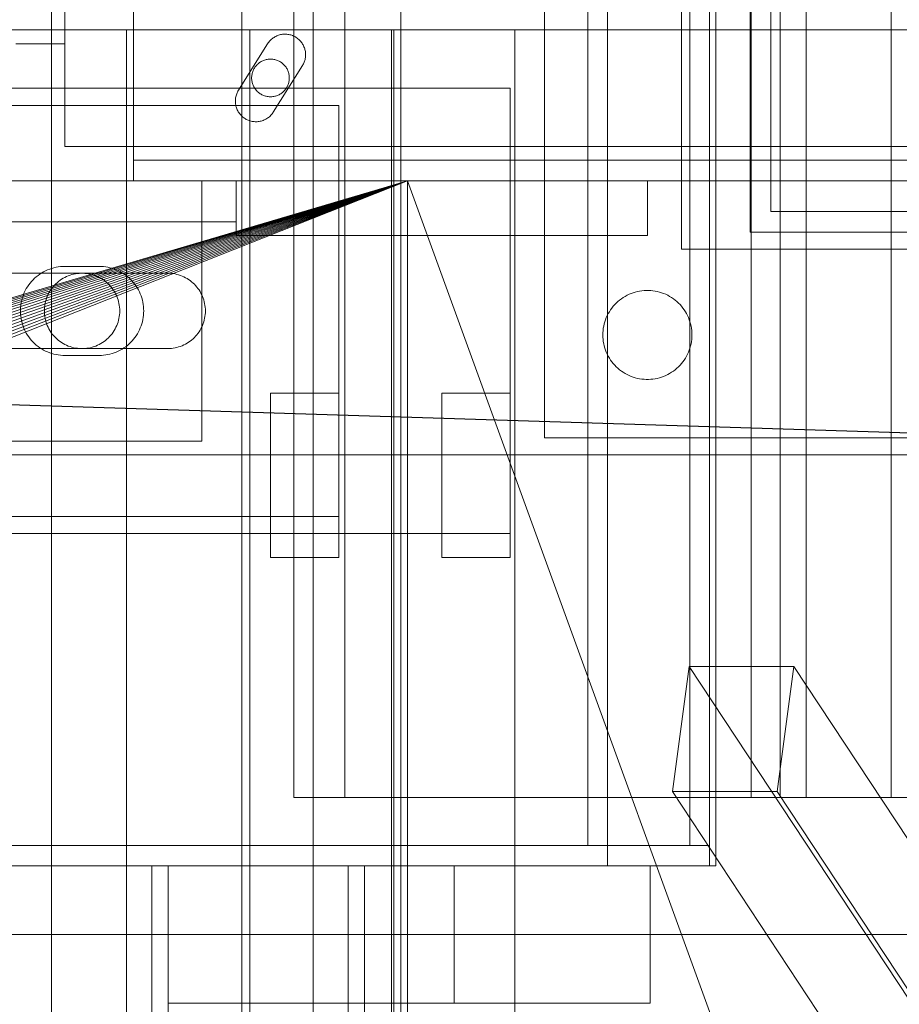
# Model space of a CAD drawing. Header units: millimetres. Extents: x -2233 to 61924, y -68080 to 6847.
# Tile 577 of 656: x 24293 to 24422, y -18330 to -18186. Entities that reach past the tile are written whole.
import ezdxf

# ---------------------------------------------------------------- set-up
doc = ezdxf.new("R2010")
doc.units = ezdxf.units.MM
for name, color, linetype, lineweight in [('superior_briquetadora', 7, 'Continuous', 0), ('superior_C02', 7, 'Continuous', 0), ('superior_C05', 7, 'Continuous', 0)]:
    doc.layers.add(name, color=color, linetype=linetype, lineweight=lineweight)

msp = doc.modelspace()

# ---------------------------------------------------------------- linework, layer by layer
at = {"layer": 'superior_briquetadora'}
for p, q in [((24349.067, -18160), (24349.067, -18396)), ((24291.234, -18188), (24294.717, -18188)), ((24294.717, -18188), (24300.465, -18188)), ((24300.465, -18188), (24308.395, -18188)), ((24308.395, -18188), (24318.39, -18188)), ((24309.067, -18430), (24309.067, -18188)), ((24309.959, -18188), (24309.067, -18188)), ((24312.456, -18188), (24309.959, -18188)), ((24316.065, -18188), (24312.456, -18188)), ((24320.07, -18188), (24316.065, -18188)), ((24318.39, -18188), (24330.306, -18188)), ((24323.679, -18188), (24320.07, -18188)), ((24326.176, -18188), (24323.679, -18188)), ((24327.067, -18188), (24326.176, -18188)), ((24327.067, -18430), (24327.067, -18188)), ((24330.306, -18188), (24343.968, -18188)), ((24343.968, -18188), (24359.177, -18188)), ((24347.729, -18430), (24347.729, -18188)), ((24348.621, -18188), (24347.729, -18188)), ((24348.067, -18188), (24348.067, -18430)), ((24349.804, -18188), (24348.067, -18188)), ((24351.118, -18188), (24348.621, -18188)), ((24354.955, -18188), (24349.804, -18188)), ((24354.727, -18188), (24351.118, -18188)), ((24358.732, -18188), (24354.727, -18188)), ((24363.345, -18188), (24354.955, -18188)), ((24362.341, -18188), (24358.732, -18188)), ((24359.177, -18188), (24375.712, -18188)), ((24364.838, -18188), (24362.341, -18188)), ((24374.689, -18188), (24363.345, -18188)), ((24365.729, -18188), (24364.838, -18188)), ((24365.729, -18430), (24365.729, -18188)), ((24388.599, -18188), (24374.689, -18188)), ((24375.712, -18188), (24393.331, -18188)), ((24404.602, -18188), (24388.599, -18188)), ((24393.331, -18188), (24411.777, -18188)), ((24422.154, -18188), (24404.602, -18188)), ((24411.777, -18188), (24430.782, -18188)), ((23870.067, -18210), (24350.067, -18210)), ((23870.067, -18210), (25830.067, -18210)), ((24052.224, -18298.106), (24350.067, -18210)), ((24054.359, -18298.423), (24350.067, -18210)), ((24350.067, -18210), (24056.454, -18298.947)), ((24350.067, -18210), (24058.487, -18299.675)), ((24350.067, -18210), (24060.438, -18300.598)), ((24350.067, -18210), (24062.29, -18301.708)), ((24350.067, -18210), (24064.024, -18302.994)), ((24350.067, -18210), (24065.624, -18304.444)), ((24350.067, -18210), (24067.074, -18306.043)), ((24350.067, -18210), (24068.36, -18307.777)), ((24350.067, -18210), (24069.47, -18309.629)), ((24350.067, -18210), (24070.393, -18311.581)), ((24350.067, -18210), (24071.12, -18313.614)), ((24350.067, -18210), (24071.645, -18315.708)), ((24350.067, -18210), (24071.962, -18317.844)), ((24350.067, -18210), (24072.067, -18320)), ((24350.067, -18210), (24150.067, -18210)), ((24670.067, -18210), (24230.067, -18210)), ((25470.067, -18210), (24230.067, -18210)), ((24350.067, -18210), (24230.067, -18210)), ((25470.067, -18210), (24243.401, -18210)), ((25746.067, -18210), (24243.401, -18210)), ((24291.234, -18210), (24294.717, -18210)), ((24294.717, -18210), (24300.465, -18210)), ((24300.465, -18210), (24308.395, -18210)), ((24308.395, -18210), (24318.39, -18210)), ((24318.39, -18210), (24330.306, -18210)), ((24330.306, -18210), (24343.968, -18210)), ((24343.968, -18210), (24359.177, -18210)), ((24350.067, -18210), (24670.067, -18210)), ((24350.067, -18210), (24634.558, -18210)), ((24350.067, -18210), (24632.629, -18210)), ((24350.067, -18210), (24630.964, -18210)), ((24350.067, -18210), (24629.579, -18210)), ((24628.488, -18210), (24350.067, -18210)), ((24350.067, -18210), (24430.067, -18210)), ((24350.067, -18430), (24350.067, -18210)), ((24350.067, -18210), (24430.067, -18430)), ((24359.177, -18210), (24375.712, -18210)), ((24375.712, -18210), (24393.331, -18210)), ((24393.331, -18210), (24411.777, -18210)), ((24411.777, -18210), (24430.782, -18210)), ((23750.067, -18320), (25950.067, -18320)), ((24150.067, -18320), (25800.067, -18320)), ((24150.067, -18320), (25950.067, -18320))]:
    msp.add_line(p, q, dxfattribs=at)
at = {"layer": 'superior_C02'}
for p, q in [((24298.114, -18450), (24298.114, -17550)), ((24325.865, -18450), (24325.865, -17550)), ((24336.296, -17550), (24336.296, -18450)), ((24394.146, -18310), (24394.146, -17690)), ((24395.04, -17690), (24395.04, -18310)), ((24376.38, -17693), (24376.38, -18307)), ((24379.243, -18307), (24379.243, -17693)), ((24391.282, -18307), (24391.282, -17693)), ((24394.146, -17693), (24394.146, -18307)), ((24333.453, -17700), (24333.453, -18300)), ((24340.905, -18300), (24340.905, -17700)), ((24400.218, -17700), (24400.218, -18300)), ((24404.443, -17700), (24404.443, -18300)), ((24408.249, -17700), (24408.249, -18300)), ((24420.637, -17700), (24420.637, -18300)), ((24524.933, -18250), (23830.921, -18228.298)), ((23832.7, -18228.298), (24526.711, -18250)), ((24634.01, -18250), (15575.415, -18250)), ((15576.913, -18250), (24635.508, -18250)), ((24391.172, -18280.886), (24388.718, -18299.114)), ((24406.445, -18280.886), (24391.172, -18280.886)), ((24483.568, -18420.886), (24391.172, -18280.886)), ((24403.991, -18299.114), (24406.445, -18280.886)), ((24406.445, -18280.886), (24498.841, -18420.886)), ((24388.718, -18299.114), (24403.991, -18299.114)), ((24481.114, -18439.114), (24388.718, -18299.114)), ((24496.387, -18439.114), (24403.991, -18299.114)), ((24333.453, -18300), (24868.001, -18300)), ((24333.453, -18300), (24340.905, -18300)), ((24875.452, -18300), (24340.905, -18300)), ((24404.443, -18300), (24400.218, -18300)), ((24400.218, -18300), (24408.249, -18300)), ((24420.637, -18300), (24404.443, -18300)), ((24408.249, -18300), (24427.989, -18300)), ((24447.696, -18300), (24420.637, -18300)), ((24379.243, -18307), (23959.241, -18307)), ((23974.144, -18307), (24394.146, -18307)), ((24376.38, -18307), (24379.243, -18307)), ((24376.38, -18307), (24391.282, -18307)), ((24379.243, -18310), (24379.243, -18307)), ((24394.146, -18307), (24379.243, -18307)), ((24394.146, -18307), (24391.282, -18307)), ((24394.146, -18307), (24394.146, -18310)), ((23959.241, -18310), (24379.243, -18310)), ((23974.144, -18310), (24394.146, -18310)), ((24395.04, -18310), (23975.038, -18310)), ((24341.383, -18310), (24312.746, -18310)), ((24312.746, -18310), (24312.746, -18450)), ((24315.131, -18310), (24312.746, -18310)), ((24343.767, -18310), (24315.131, -18310)), ((24315.131, -18310), (24315.131, -18330)), ((24356.858, -18310), (24315.131, -18310)), ((24315.131, -18450), (24315.131, -18310)), ((24341.383, -18450), (24341.383, -18310)), ((24343.767, -18310), (24341.383, -18310)), ((24343.767, -18330), (24343.767, -18310)), ((24385.495, -18310), (24343.767, -18310)), ((24343.767, -18310), (24343.767, -18450)), ((24356.858, -18330), (24356.858, -18310)), ((24356.858, -18310), (24385.495, -18310)), ((24394.146, -18310), (24379.243, -18310)), ((24385.495, -18310), (24385.495, -18330)), ((24395.04, -18310), (24394.146, -18310)), ((24315.131, -18330), (24343.767, -18330)), ((24315.131, -18330), (24356.858, -18330)), ((24385.495, -18330), (24343.767, -18330)), ((24385.495, -18330), (24356.858, -18330))]:
    msp.add_line(p, q, dxfattribs=at)
at = {"layer": 'superior_C05'}
for p, q in [((24300.067, -18205), (24300.067, -17755)), ((24370.067, -18247.5), (24370.067, -18147.5)), ((24390.067, -18220), (24390.067, -18175)), ((24400.067, -18217.5), (24400.067, -18177.5)), ((24403.067, -18214.5), (24403.067, -18180.5)), ((24310.067, -18210), (24310.067, -18185)), ((24310.067, -18188), (24310.067, -18185)), ((24310.067, -18188), (24310.067, -18207)), ((24310.067, -18188), (26690.067, -18188)), ((24310.067, -18188), (24310.067, -18205)), ((24330.589, -18189.076), (24330.465, -18189.158)), ((24330.717, -18188.999), (24330.589, -18189.076)), ((24330.848, -18188.929), (24330.717, -18188.999)), ((24330.983, -18188.866), (24330.848, -18188.929)), ((24331.121, -18188.809), (24330.983, -18188.866)), ((24331.261, -18188.759), (24331.121, -18188.809)), ((24331.404, -18188.717), (24331.261, -18188.759)), ((24331.548, -18188.681), (24331.404, -18188.717)), ((24331.694, -18188.653), (24331.548, -18188.681)), ((24331.842, -18188.632), (24331.694, -18188.653)), ((24331.99, -18188.618), (24331.842, -18188.632)), ((24332.139, -18188.612), (24331.99, -18188.618)), ((24332.288, -18188.613), (24332.139, -18188.612)), ((24332.437, -18188.621), (24332.288, -18188.613)), ((24332.585, -18188.637), (24332.437, -18188.621)), ((24332.732, -18188.66), (24332.585, -18188.637)), ((24332.878, -18188.69), (24332.732, -18188.66)), ((24333.022, -18188.728), (24332.878, -18188.69)), ((24333.164, -18188.773), (24333.022, -18188.728)), ((24333.303, -18188.824), (24333.164, -18188.773)), ((24333.44, -18188.883), (24333.303, -18188.824)), ((24333.574, -18188.948), (24333.44, -18188.883)), ((24333.705, -18189.02), (24333.574, -18188.948)), ((24333.831, -18189.098), (24333.705, -18189.02)), ((24333.954, -18189.183), (24333.831, -18189.098)), ((24293.71, -18190), (24292.925, -18190)), ((24293.369, -18190), (24294.561, -18190)), ((24294.387, -18190), (24293.71, -18190)), ((24294.953, -18190), (24294.387, -18190)), ((24294.561, -18190), (24295.643, -18190)), ((24295.408, -18190), (24294.953, -18190)), ((24295.75, -18190), (24295.408, -18190)), ((24295.643, -18190), (24296.611, -18190)), ((24295.979, -18190), (24295.75, -18190)), ((24296.093, -18190), (24295.979, -18190)), ((24296.611, -18190), (24297.464, -18190)), ((24297.464, -18190), (24298.199, -18190)), ((24298.199, -18190), (24298.814, -18190)), ((24298.814, -18190), (24299.308, -18190)), ((24299.308, -18190), (24299.679, -18190)), ((24299.679, -18190), (24299.928, -18190)), ((24299.928, -18190), (24300.052, -18190)), ((24325.401, -18196.795), (24329.651, -18190.017)), ((24329.651, -18190.017), (24329.733, -18189.893)), ((24329.821, -18189.773), (24329.733, -18189.893)), ((24329.915, -18189.658), (24329.821, -18189.773)), ((24330.015, -18189.547), (24329.915, -18189.658)), ((24330.12, -18189.442), (24330.015, -18189.547)), ((24330.23, -18189.342), (24330.12, -18189.442)), ((24330.345, -18189.247), (24330.23, -18189.342)), ((24330.465, -18189.158), (24330.345, -18189.247)), ((24334.072, -18189.273), (24333.954, -18189.183)), ((24334.186, -18189.369), (24334.072, -18189.273)), ((24334.295, -18189.471), (24334.186, -18189.369)), ((24334.398, -18189.578), (24334.295, -18189.471)), ((24334.497, -18189.69), (24334.398, -18189.578)), ((24334.589, -18189.807), (24334.497, -18189.69)), ((24334.676, -18189.928), (24334.589, -18189.807)), ((24334.756, -18190.053), (24334.676, -18189.928)), ((24334.83, -18190.182), (24334.756, -18190.053)), ((24334.898, -18190.315), (24334.83, -18190.182)), ((24334.959, -18190.451), (24334.898, -18190.315)), ((24335.013, -18190.589), (24334.959, -18190.451)), ((24335.06, -18190.731), (24335.013, -18190.589)), ((24335.1, -18190.874), (24335.06, -18190.731)), ((24335.133, -18191.019), (24335.1, -18190.874)), ((24335.159, -18191.166), (24335.133, -18191.019)), ((24335.178, -18191.314), (24335.159, -18191.166)), ((24335.163, -18192.03), (24335.179, -18191.891)), ((24335.189, -18191.462), (24335.178, -18191.314)), ((24335.179, -18191.891), (24335.189, -18191.751)), ((24335.192, -18191.611), (24335.189, -18191.462)), ((24335.192, -18191.611), (24335.189, -18191.751)), ((24327.875, -18193.34), (24327.795, -18193.451)), ((24327.961, -18193.232), (24327.875, -18193.34)), ((24328.052, -18193.13), (24327.961, -18193.232)), ((24328.147, -18193.031), (24328.052, -18193.13)), ((24328.248, -18192.938), (24328.147, -18193.031)), ((24328.353, -18192.85), (24328.248, -18192.938)), ((24328.462, -18192.767), (24328.353, -18192.85)), ((24328.575, -18192.69), (24328.462, -18192.767)), ((24328.692, -18192.618), (24328.575, -18192.69)), ((24328.813, -18192.553), (24328.692, -18192.618)), ((24328.936, -18192.493), (24328.813, -18192.553)), ((24329.063, -18192.44), (24328.936, -18192.493)), ((24329.192, -18192.393), (24329.063, -18192.44)), ((24329.323, -18192.353), (24329.192, -18192.393)), ((24329.456, -18192.319), (24329.323, -18192.353)), ((24329.59, -18192.292), (24329.456, -18192.319)), ((24329.726, -18192.271), (24329.59, -18192.292)), ((24329.862, -18192.258), (24329.726, -18192.271)), ((24329.999, -18192.251), (24329.862, -18192.258)), ((24330.136, -18192.251), (24329.999, -18192.251)), ((24330.273, -18192.258), (24330.136, -18192.251)), ((24330.409, -18192.271), (24330.273, -18192.258)), ((24330.545, -18192.292), (24330.409, -18192.271)), ((24330.484, -18199.983), (24334.734, -18193.205)), ((24330.679, -18192.319), (24330.545, -18192.292)), ((24330.812, -18192.353), (24330.679, -18192.319)), ((24330.943, -18192.393), (24330.812, -18192.353)), ((24331.072, -18192.44), (24330.943, -18192.393)), ((24331.199, -18192.493), (24331.072, -18192.44)), ((24331.322, -18192.553), (24331.199, -18192.493)), ((24331.442, -18192.618), (24331.322, -18192.553)), ((24331.559, -18192.69), (24331.442, -18192.618)), ((24331.673, -18192.767), (24331.559, -18192.69)), ((24331.782, -18192.85), (24331.673, -18192.767)), ((24331.887, -18192.938), (24331.782, -18192.85)), ((24331.988, -18193.031), (24331.887, -18192.938)), ((24332.083, -18193.13), (24331.988, -18193.031)), ((24332.174, -18193.232), (24332.083, -18193.13)), ((24332.26, -18193.34), (24332.174, -18193.232)), ((24332.34, -18193.451), (24332.26, -18193.34)), ((24334.734, -18193.205), (24334.806, -18193.085)), ((24334.806, -18193.085), (24334.872, -18192.961)), ((24334.872, -18192.961), (24334.932, -18192.835)), ((24334.932, -18192.835), (24334.986, -18192.705)), ((24334.986, -18192.705), (24335.034, -18192.574)), ((24335.034, -18192.574), (24335.076, -18192.44)), ((24335.076, -18192.44), (24335.111, -18192.305)), ((24335.111, -18192.305), (24335.14, -18192.168)), ((24335.14, -18192.168), (24335.163, -18192.03)), ((24327.321, -18194.863), (24327.317, -18195)), ((24327.331, -18194.726), (24327.321, -18194.863)), ((24327.348, -18194.59), (24327.331, -18194.726)), ((24327.372, -18194.455), (24327.348, -18194.59)), ((24327.403, -18194.321), (24327.372, -18194.455)), ((24327.44, -18194.189), (24327.403, -18194.321)), ((24327.483, -18194.059), (24327.44, -18194.189)), ((24327.533, -18193.932), (24327.483, -18194.059)), ((24327.59, -18193.807), (24327.533, -18193.932)), ((24327.652, -18193.685), (24327.59, -18193.807)), ((24327.721, -18193.566), (24327.652, -18193.685)), ((24327.795, -18193.451), (24327.721, -18193.566)), ((24332.414, -18193.566), (24332.34, -18193.451)), ((24332.483, -18193.685), (24332.414, -18193.566)), ((24332.545, -18193.807), (24332.483, -18193.685)), ((24332.602, -18193.932), (24332.545, -18193.807)), ((24332.652, -18194.059), (24332.602, -18193.932)), ((24332.695, -18194.189), (24332.652, -18194.059)), ((24332.732, -18194.321), (24332.695, -18194.189)), ((24332.763, -18194.455), (24332.732, -18194.321)), ((24332.787, -18194.59), (24332.763, -18194.455)), ((24332.804, -18194.726), (24332.787, -18194.59)), ((24332.814, -18194.863), (24332.804, -18194.726)), ((24332.817, -18195), (24332.814, -18194.863)), ((24327.317, -18195), (24327.321, -18195.137)), ((24327.321, -18195.137), (24327.331, -18195.274)), ((24327.331, -18195.274), (24327.348, -18195.41)), ((24327.348, -18195.41), (24327.372, -18195.545)), ((24327.372, -18195.545), (24327.403, -18195.679)), ((24327.403, -18195.679), (24327.44, -18195.811)), ((24327.44, -18195.811), (24327.483, -18195.941)), ((24327.483, -18195.941), (24327.533, -18196.068)), ((24327.533, -18196.068), (24327.59, -18196.193)), ((24327.59, -18196.193), (24327.652, -18196.315)), ((24332.483, -18196.315), (24332.545, -18196.193)), ((24332.545, -18196.193), (24332.602, -18196.068)), ((24332.602, -18196.068), (24332.652, -18195.941)), ((24332.652, -18195.941), (24332.695, -18195.811)), ((24332.695, -18195.811), (24332.732, -18195.679)), ((24332.732, -18195.679), (24332.763, -18195.545)), ((24332.763, -18195.545), (24332.787, -18195.41)), ((24332.787, -18195.41), (24332.804, -18195.274)), ((24332.804, -18195.274), (24332.814, -18195.137)), ((24332.817, -18195), (24332.814, -18195.137)), ((24135.067, -18196.5), (24365.067, -18196.5)), ((24325.044, -18197.615), (24325.009, -18197.761)), ((24325.086, -18197.472), (24325.044, -18197.615)), ((24325.135, -18197.33), (24325.086, -18197.472)), ((24325.192, -18197.192), (24325.135, -18197.33)), ((24325.255, -18197.056), (24325.192, -18197.192)), ((24325.325, -18196.924), (24325.255, -18197.056)), ((24325.401, -18196.795), (24325.325, -18196.924)), ((24327.652, -18196.315), (24327.721, -18196.434)), ((24327.721, -18196.434), (24327.795, -18196.549)), ((24327.795, -18196.549), (24327.875, -18196.66)), ((24327.875, -18196.66), (24327.961, -18196.768)), ((24327.961, -18196.768), (24328.052, -18196.87)), ((24328.052, -18196.87), (24328.147, -18196.969)), ((24328.147, -18196.969), (24328.248, -18197.062)), ((24328.248, -18197.062), (24328.353, -18197.15)), ((24328.353, -18197.15), (24328.462, -18197.233)), ((24328.462, -18197.233), (24328.575, -18197.31)), ((24328.575, -18197.31), (24328.692, -18197.382)), ((24328.692, -18197.382), (24328.813, -18197.447)), ((24328.813, -18197.447), (24328.936, -18197.507)), ((24328.936, -18197.507), (24329.063, -18197.56)), ((24329.063, -18197.56), (24329.192, -18197.607)), ((24329.192, -18197.607), (24329.323, -18197.647)), ((24329.323, -18197.647), (24329.456, -18197.681)), ((24329.456, -18197.681), (24329.59, -18197.708)), ((24329.59, -18197.708), (24329.726, -18197.729)), ((24329.726, -18197.729), (24329.862, -18197.742)), ((24329.862, -18197.742), (24329.999, -18197.749)), ((24329.999, -18197.749), (24330.136, -18197.749)), ((24330.136, -18197.749), (24330.273, -18197.742)), ((24330.273, -18197.742), (24330.409, -18197.729)), ((24330.409, -18197.729), (24330.545, -18197.708)), ((24330.545, -18197.708), (24330.679, -18197.681)), ((24330.679, -18197.681), (24330.812, -18197.647)), ((24330.812, -18197.647), (24330.943, -18197.607)), ((24330.943, -18197.607), (24331.072, -18197.56)), ((24331.072, -18197.56), (24331.199, -18197.507)), ((24331.199, -18197.507), (24331.322, -18197.447)), ((24331.322, -18197.447), (24331.442, -18197.382)), ((24331.442, -18197.382), (24331.559, -18197.31)), ((24331.559, -18197.31), (24331.673, -18197.233)), ((24331.673, -18197.233), (24331.782, -18197.15)), ((24331.782, -18197.15), (24331.887, -18197.062)), ((24331.887, -18197.062), (24331.988, -18196.969)), ((24331.988, -18196.969), (24332.083, -18196.87)), ((24332.083, -18196.87), (24332.174, -18196.768)), ((24332.174, -18196.768), (24332.26, -18196.66)), ((24332.26, -18196.66), (24332.34, -18196.549)), ((24332.34, -18196.549), (24332.414, -18196.434)), ((24332.414, -18196.434), (24332.483, -18196.315)), ((24365.067, -18196.5), (24365.067, -18261.5)), ((24160.067, -18199), (24340.067, -18199)), ((24324.948, -18198.205), (24324.943, -18198.354)), ((24324.943, -18198.354), (24324.945, -18198.504)), ((24324.945, -18198.504), (24324.954, -18198.653)), ((24324.961, -18198.056), (24324.948, -18198.205)), ((24324.954, -18198.653), (24324.971, -18198.802)), ((24324.981, -18197.908), (24324.961, -18198.056)), ((24324.971, -18198.802), (24324.995, -18198.949)), ((24325.009, -18197.761), (24324.981, -18197.908)), ((24324.995, -18198.949), (24325.027, -18199.096)), ((24325.027, -18199.096), (24325.066, -18199.24)), ((24340.067, -18199), (24340.067, -18259)), ((24325.066, -18199.24), (24325.112, -18199.382)), ((24325.112, -18199.382), (24325.165, -18199.522)), ((24325.165, -18199.522), (24325.225, -18199.659)), ((24325.225, -18199.659), (24325.292, -18199.793)), ((24325.292, -18199.793), (24325.365, -18199.924)), ((24325.365, -18199.924), (24325.445, -18200.05)), ((24325.445, -18200.05), (24325.53, -18200.173)), ((24325.53, -18200.173), (24325.622, -18200.291)), ((24325.622, -18200.291), (24325.72, -18200.404)), ((24325.72, -18200.404), (24325.823, -18200.512)), ((24325.823, -18200.512), (24325.932, -18200.615)), ((24325.932, -18200.615), (24326.045, -18200.713)), ((24329.902, -18200.661), (24330.012, -18200.56)), ((24330.012, -18200.56), (24330.118, -18200.455)), ((24330.118, -18200.455), (24330.218, -18200.344)), ((24330.218, -18200.344), (24330.313, -18200.228)), ((24330.313, -18200.228), (24330.402, -18200.107)), ((24330.402, -18200.107), (24330.484, -18199.983)), ((24326.045, -18200.713), (24326.163, -18200.804)), ((24326.163, -18200.804), (24326.286, -18200.89)), ((24326.286, -18200.89), (24326.413, -18200.969)), ((24326.413, -18200.969), (24326.543, -18201.043)), ((24326.543, -18201.043), (24326.677, -18201.109)), ((24326.677, -18201.109), (24326.814, -18201.169)), ((24326.814, -18201.169), (24326.954, -18201.221)), ((24326.954, -18201.221), (24327.097, -18201.267)), ((24327.097, -18201.267), (24327.241, -18201.306)), ((24327.241, -18201.306), (24327.388, -18201.337)), ((24327.388, -18201.337), (24327.535, -18201.361)), ((24327.535, -18201.361), (24327.684, -18201.378)), ((24327.684, -18201.378), (24327.833, -18201.387)), ((24327.833, -18201.387), (24327.983, -18201.389)), ((24327.983, -18201.389), (24328.132, -18201.383)), ((24328.132, -18201.383), (24328.281, -18201.37)), ((24328.281, -18201.37), (24328.429, -18201.349)), ((24328.429, -18201.349), (24328.576, -18201.321)), ((24328.576, -18201.321), (24328.722, -18201.286)), ((24328.722, -18201.286), (24328.865, -18201.243)), ((24328.865, -18201.243), (24329.006, -18201.194)), ((24329.006, -18201.194), (24329.145, -18201.137)), ((24329.145, -18201.137), (24329.28, -18201.074)), ((24329.28, -18201.074), (24329.412, -18201.004)), ((24329.412, -18201.004), (24329.541, -18200.928)), ((24329.541, -18200.928), (24329.666, -18200.845)), ((24329.666, -18200.845), (24329.786, -18200.756)), ((24329.786, -18200.756), (24329.902, -18200.661)), ((24300.067, -18205), (26700.067, -18205)), ((24300.067, -18205), (24899.317, -18205)), ((24310.067, -18205), (26690.067, -18205)), ((24310.067, -18207), (26690.067, -18207)), ((24180.067, -18210), (24320.067, -18210)), ((24250.067, -18210), (24325.067, -18210)), ((24310.067, -18210), (26690.067, -18210)), ((24320.067, -18248), (24320.067, -18210)), ((24325.067, -18218), (24325.067, -18210)), ((24325.067, -18210), (24385.067, -18210)), ((24325.067, -18210), (24325.067, -18216)), ((24365.067, -18218), (24365.067, -18210)), ((24365.067, -18210), (24385.067, -18210)), ((24385.067, -18218), (24385.067, -18210)), ((24437.067, -18214.5), (24403.067, -18214.5)), ((24250.067, -18216), (24325.067, -18216)), ((24400.067, -18217.5), (24440.067, -18217.5)), ((24325.067, -18218), (24385.067, -18218)), ((24365.067, -18218), (24385.067, -18218)), ((24390.067, -18220), (24450.067, -18220)), ((24290.067, -18223.5), (24315.067, -18223.5)), ((24296.678, -18223.454), (24296.406, -18223.629)), ((24296.959, -18223.292), (24296.678, -18223.454)), ((24297.247, -18223.144), (24296.959, -18223.292)), ((24297.543, -18223.01), (24297.247, -18223.144)), ((24297.844, -18222.892), (24297.543, -18223.01)), ((24298.152, -18222.789), (24297.844, -18222.892)), ((24298.464, -18222.701), (24298.152, -18222.789)), ((24298.78, -18222.629), (24298.464, -18222.701)), ((24299.099, -18222.573), (24298.78, -18222.629)), ((24299.42, -18222.532), (24299.099, -18222.573)), ((24299.743, -18222.508), (24299.42, -18222.532)), ((24300.067, -18222.5), (24299.743, -18222.508)), ((24300.067, -18222.5), (24305.067, -18222.5)), ((24301.344, -18223.638), (24301.612, -18223.584)), ((24301.612, -18223.584), (24301.884, -18223.543)), ((24301.884, -18223.543), (24302.156, -18223.515)), ((24302.156, -18223.515), (24302.43, -18223.502)), ((24302.43, -18223.502), (24302.705, -18223.502)), ((24302.705, -18223.502), (24302.979, -18223.515)), ((24302.979, -18223.515), (24303.251, -18223.543)), ((24303.251, -18223.543), (24303.523, -18223.584)), ((24303.523, -18223.584), (24303.791, -18223.638)), ((24305.067, -18222.5), (24305.386, -18222.508)), ((24305.705, -18222.531), (24305.386, -18222.508)), ((24306.021, -18222.57), (24305.705, -18222.531)), ((24306.336, -18222.625), (24306.021, -18222.57)), ((24306.647, -18222.695), (24306.336, -18222.625)), ((24306.954, -18222.78), (24306.647, -18222.695)), ((24307.257, -18222.88), (24306.954, -18222.78)), ((24307.555, -18222.995), (24307.257, -18222.88)), ((24307.847, -18223.124), (24307.555, -18222.995)), ((24308.132, -18223.268), (24307.847, -18223.124)), ((24308.409, -18223.425), (24308.132, -18223.268)), ((24308.679, -18223.595), (24308.409, -18223.425)), ((24308.94, -18223.779), (24308.679, -18223.595)), ((24315.067, -18223.5), (24315.337, -18223.507)), ((24315.337, -18223.507), (24315.607, -18223.526)), ((24315.607, -18223.526), (24315.875, -18223.56)), ((24315.875, -18223.56), (24316.14, -18223.606)), ((24316.14, -18223.606), (24316.404, -18223.665)), ((24294.986, -18224.947), (24294.79, -18225.206)), ((24295.194, -18224.699), (24294.986, -18224.947)), ((24295.414, -18224.461), (24295.194, -18224.699)), ((24295.646, -18224.235), (24295.414, -18224.461)), ((24295.889, -18224.021), (24295.646, -18224.235)), ((24296.143, -18223.819), (24295.889, -18224.021)), ((24296.406, -18223.629), (24296.143, -18223.819)), ((24298.727, -18225.063), (24298.928, -18224.876)), ((24298.928, -18224.876), (24299.138, -18224.7)), ((24299.138, -18224.7), (24299.357, -18224.534)), ((24299.357, -18224.534), (24299.583, -18224.38)), ((24299.583, -18224.38), (24299.817, -18224.237)), ((24299.817, -18224.237), (24300.058, -18224.106)), ((24300.058, -18224.106), (24300.305, -18223.987)), ((24300.305, -18223.987), (24300.558, -18223.88)), ((24300.558, -18223.88), (24300.816, -18223.786)), ((24300.816, -18223.786), (24301.078, -18223.706)), ((24301.078, -18223.706), (24301.344, -18223.638)), ((24303.791, -18223.638), (24304.057, -18223.706)), ((24304.057, -18223.706), (24304.319, -18223.786)), ((24304.319, -18223.786), (24304.577, -18223.88)), ((24304.577, -18223.88), (24304.83, -18223.987)), ((24304.83, -18223.987), (24305.077, -18224.106)), ((24305.077, -18224.106), (24305.317, -18224.237)), ((24305.317, -18224.237), (24305.551, -18224.38)), ((24305.551, -18224.38), (24305.778, -18224.534)), ((24305.778, -18224.534), (24305.997, -18224.7)), ((24305.997, -18224.7), (24306.207, -18224.876)), ((24306.207, -18224.876), (24306.408, -18225.063)), ((24309.191, -18223.975), (24308.94, -18223.779)), ((24309.433, -18224.184), (24309.191, -18223.975)), ((24309.664, -18224.404), (24309.433, -18224.184)), ((24309.884, -18224.635), (24309.664, -18224.404)), ((24310.092, -18224.876), (24309.884, -18224.635)), ((24310.288, -18225.128), (24310.092, -18224.876)), ((24316.404, -18223.665), (24316.664, -18223.737)), ((24316.664, -18223.737), (24316.92, -18223.822)), ((24316.92, -18223.822), (24317.172, -18223.919)), ((24317.172, -18223.919), (24317.419, -18224.028)), ((24317.419, -18224.028), (24317.66, -18224.149)), ((24317.66, -18224.149), (24317.895, -18224.282)), ((24317.895, -18224.282), (24318.123, -18224.427)), ((24318.123, -18224.427), (24318.344, -18224.582)), ((24318.344, -18224.582), (24318.557, -18224.748)), ((24318.557, -18224.748), (24318.761, -18224.925)), ((24318.761, -18224.925), (24318.957, -18225.111)), ((24294.143, -18226.327), (24294.017, -18226.625)), ((24294.283, -18226.035), (24294.143, -18226.327)), ((24294.438, -18225.75), (24294.283, -18226.035)), ((24294.607, -18225.473), (24294.438, -18225.75)), ((24294.79, -18225.206), (24294.607, -18225.473)), ((24297.612, -18226.614), (24297.737, -18226.37)), ((24297.737, -18226.37), (24297.874, -18226.132)), ((24297.874, -18226.132), (24298.023, -18225.902)), ((24298.023, -18225.902), (24298.183, -18225.679)), ((24298.183, -18225.679), (24298.354, -18225.465)), ((24298.354, -18225.465), (24298.536, -18225.259)), ((24298.536, -18225.259), (24298.727, -18225.063)), ((24306.408, -18225.063), (24306.599, -18225.259)), ((24306.599, -18225.259), (24306.781, -18225.465)), ((24306.781, -18225.465), (24306.952, -18225.679)), ((24306.952, -18225.679), (24307.112, -18225.902)), ((24307.112, -18225.902), (24307.261, -18226.132)), ((24307.261, -18226.132), (24307.398, -18226.37)), ((24307.398, -18226.37), (24307.523, -18226.614)), ((24310.472, -18225.389), (24310.288, -18225.128)), ((24310.643, -18225.658), (24310.472, -18225.389)), ((24310.8, -18225.936), (24310.643, -18225.658)), ((24310.943, -18226.221), (24310.8, -18225.936)), ((24311.073, -18226.513), (24310.943, -18226.221)), ((24318.957, -18225.111), (24319.143, -18225.306)), ((24319.143, -18225.306), (24319.319, -18225.511)), ((24319.319, -18225.511), (24319.485, -18225.724)), ((24319.485, -18225.724), (24319.641, -18225.944)), ((24319.641, -18225.944), (24319.785, -18226.172)), ((24319.785, -18226.172), (24319.918, -18226.407)), ((24319.918, -18226.407), (24320.039, -18226.648)), ((24382.693, -18226.449), (24382.394, -18226.575)), ((24382.997, -18226.338), (24382.693, -18226.449)), ((24383.307, -18226.243), (24382.997, -18226.338)), ((24383.621, -18226.163), (24383.307, -18226.243)), ((24383.939, -18226.099), (24383.621, -18226.163)), ((24384.259, -18226.05), (24383.939, -18226.099)), ((24384.582, -18226.018), (24384.259, -18226.05)), ((24384.905, -18226.002), (24384.582, -18226.018)), ((24385.23, -18226.002), (24384.905, -18226.002)), ((24385.553, -18226.018), (24385.23, -18226.002)), ((24385.876, -18226.05), (24385.553, -18226.018)), ((24386.196, -18226.099), (24385.876, -18226.05)), ((24386.514, -18226.163), (24386.196, -18226.099)), ((24386.828, -18226.243), (24386.514, -18226.163)), ((24387.138, -18226.338), (24386.828, -18226.243)), ((24387.442, -18226.449), (24387.138, -18226.338)), ((24387.741, -18226.575), (24387.442, -18226.449)), ((24293.666, -18227.871), (24293.618, -18228.192)), ((24293.73, -18227.554), (24293.666, -18227.871)), ((24293.81, -18227.24), (24293.73, -18227.554)), ((24293.906, -18226.93), (24293.81, -18227.24)), ((24294.017, -18226.625), (24293.906, -18226.93)), ((24297.129, -18228.18), (24297.177, -18227.91)), ((24297.177, -18227.91), (24297.238, -18227.643)), ((24297.238, -18227.643), (24297.312, -18227.379)), ((24297.312, -18227.379), (24297.399, -18227.119)), ((24297.399, -18227.119), (24297.499, -18226.864)), ((24297.499, -18226.864), (24297.612, -18226.614)), ((24307.523, -18226.614), (24307.636, -18226.864)), ((24307.636, -18226.864), (24307.736, -18227.119)), ((24307.736, -18227.119), (24307.823, -18227.379)), ((24307.823, -18227.379), (24307.897, -18227.643)), ((24307.897, -18227.643), (24307.958, -18227.91)), ((24307.958, -18227.91), (24308.006, -18228.18)), ((24311.188, -18226.81), (24311.073, -18226.513)), ((24311.288, -18227.113), (24311.188, -18226.81)), ((24311.373, -18227.421), (24311.288, -18227.113)), ((24311.443, -18227.732), (24311.373, -18227.421)), ((24311.497, -18228.046), (24311.443, -18227.732)), ((24320.039, -18226.648), (24320.149, -18226.895)), ((24320.149, -18226.895), (24320.246, -18227.147)), ((24320.246, -18227.147), (24320.331, -18227.403)), ((24320.331, -18227.403), (24320.403, -18227.664)), ((24320.403, -18227.664), (24320.462, -18227.927)), ((24380.529, -18227.847), (24380.303, -18228.079)), ((24380.767, -18227.626), (24380.529, -18227.847)), ((24381.015, -18227.418), (24380.767, -18227.626)), ((24381.273, -18227.222), (24381.015, -18227.418)), ((24381.541, -18227.04), (24381.273, -18227.222)), ((24381.817, -18226.871), (24381.541, -18227.04)), ((24382.102, -18226.716), (24381.817, -18226.871)), ((24382.394, -18226.575), (24382.102, -18226.716)), ((24388.033, -18226.716), (24387.741, -18226.575)), ((24388.317, -18226.871), (24388.033, -18226.716)), ((24388.594, -18227.04), (24388.317, -18226.871)), ((24388.862, -18227.222), (24388.594, -18227.04)), ((24389.12, -18227.418), (24388.862, -18227.222)), ((24389.368, -18227.626), (24389.12, -18227.418)), ((24389.606, -18227.847), (24389.368, -18227.626)), ((24389.832, -18228.079), (24389.606, -18227.847)), ((24293.586, -18228.514), (24293.57, -18228.838)), ((24293.57, -18228.838), (24293.57, -18229.162)), ((24293.57, -18229.162), (24293.586, -18229.486)), ((24293.618, -18228.192), (24293.586, -18228.514)), ((24297.067, -18229), (24297.074, -18228.726)), ((24297.074, -18229.274), (24297.067, -18229)), ((24297.074, -18228.726), (24297.095, -18228.452)), ((24297.095, -18229.548), (24297.074, -18229.274)), ((24297.095, -18228.452), (24297.129, -18228.18)), ((24308.006, -18228.18), (24308.04, -18228.452)), ((24308.04, -18228.452), (24308.061, -18228.726)), ((24308.061, -18229.274), (24308.04, -18229.548)), ((24308.067, -18229), (24308.061, -18228.726)), ((24308.067, -18229), (24308.061, -18229.274)), ((24311.536, -18228.363), (24311.497, -18228.046)), ((24311.56, -18228.681), (24311.536, -18228.363)), ((24311.536, -18229.637), (24311.56, -18229.319)), ((24311.567, -18229), (24311.56, -18228.681)), ((24311.56, -18229.319), (24311.567, -18229)), ((24320.462, -18227.927), (24320.508, -18228.193)), ((24320.508, -18228.193), (24320.541, -18228.461)), ((24320.541, -18228.461), (24320.561, -18228.73)), ((24320.561, -18229.27), (24320.541, -18229.539)), ((24320.567, -18229), (24320.561, -18228.73)), ((24320.567, -18229), (24320.561, -18229.27)), ((24379.521, -18229.111), (24379.359, -18229.391)), ((24379.697, -18228.838), (24379.521, -18229.111)), ((24379.886, -18228.575), (24379.697, -18228.838)), ((24380.088, -18228.322), (24379.886, -18228.575)), ((24380.303, -18228.079), (24380.088, -18228.322)), ((24390.047, -18228.322), (24389.832, -18228.079)), ((24390.249, -18228.575), (24390.047, -18228.322)), ((24390.438, -18228.838), (24390.249, -18228.575)), ((24390.614, -18229.111), (24390.438, -18228.838)), ((24390.776, -18229.391), (24390.614, -18229.111)), ((24293.586, -18229.486), (24293.618, -18229.808)), ((24293.618, -18229.808), (24293.666, -18230.129)), ((24293.666, -18230.129), (24293.73, -18230.446)), ((24293.73, -18230.446), (24293.81, -18230.76)), ((24293.81, -18230.76), (24293.906, -18231.07)), ((24297.129, -18229.82), (24297.095, -18229.548)), ((24297.177, -18230.09), (24297.129, -18229.82)), ((24297.238, -18230.357), (24297.177, -18230.09)), ((24297.312, -18230.621), (24297.238, -18230.357)), ((24297.399, -18230.881), (24297.312, -18230.621)), ((24307.823, -18230.621), (24307.736, -18230.881)), ((24307.897, -18230.357), (24307.823, -18230.621)), ((24307.958, -18230.09), (24307.897, -18230.357)), ((24308.006, -18229.82), (24307.958, -18230.09)), ((24308.04, -18229.548), (24308.006, -18229.82)), ((24311.288, -18230.887), (24311.373, -18230.579)), ((24311.373, -18230.579), (24311.443, -18230.268)), ((24311.443, -18230.268), (24311.497, -18229.954)), ((24311.497, -18229.954), (24311.536, -18229.637)), ((24320.331, -18230.597), (24320.246, -18230.853)), ((24320.403, -18230.336), (24320.331, -18230.597)), ((24320.462, -18230.073), (24320.403, -18230.336)), ((24320.508, -18229.807), (24320.462, -18230.073)), ((24320.541, -18229.539), (24320.508, -18229.807)), ((24378.856, -18230.584), (24378.768, -18230.896)), ((24378.959, -18230.277), (24378.856, -18230.584)), ((24379.078, -18229.975), (24378.959, -18230.277)), ((24379.211, -18229.68), (24379.078, -18229.975)), ((24379.359, -18229.391), (24379.211, -18229.68)), ((24390.924, -18229.68), (24390.776, -18229.391)), ((24391.057, -18229.975), (24390.924, -18229.68)), ((24391.175, -18230.277), (24391.057, -18229.975)), ((24391.279, -18230.584), (24391.175, -18230.277)), ((24391.366, -18230.896), (24391.279, -18230.584)), ((24293.906, -18231.07), (24294.017, -18231.375)), ((24294.017, -18231.375), (24294.143, -18231.673)), ((24294.143, -18231.673), (24294.283, -18231.965)), ((24294.283, -18231.965), (24294.438, -18232.25)), ((24297.499, -18231.136), (24297.399, -18230.881)), ((24297.612, -18231.386), (24297.499, -18231.136)), ((24297.737, -18231.63), (24297.612, -18231.386)), ((24297.874, -18231.868), (24297.737, -18231.63)), ((24298.023, -18232.098), (24297.874, -18231.868)), ((24298.183, -18232.321), (24298.023, -18232.098)), ((24307.112, -18232.098), (24306.952, -18232.321)), ((24307.261, -18231.868), (24307.112, -18232.098)), ((24307.398, -18231.63), (24307.261, -18231.868)), ((24307.523, -18231.386), (24307.398, -18231.63)), ((24307.636, -18231.136), (24307.523, -18231.386)), ((24307.736, -18230.881), (24307.636, -18231.136)), ((24310.643, -18232.342), (24310.8, -18232.064)), ((24310.8, -18232.064), (24310.943, -18231.779)), ((24310.943, -18231.779), (24311.073, -18231.487)), ((24311.073, -18231.487), (24311.188, -18231.19)), ((24311.188, -18231.19), (24311.288, -18230.887)), ((24319.641, -18232.056), (24319.485, -18232.276)), ((24319.785, -18231.828), (24319.641, -18232.056)), ((24319.918, -18231.593), (24319.785, -18231.828)), ((24320.039, -18231.352), (24319.918, -18231.593)), ((24320.149, -18231.105), (24320.039, -18231.352)), ((24320.246, -18230.853), (24320.149, -18231.105)), ((24378.576, -18232.176), (24378.567, -18232.5)), ((24378.6, -18231.853), (24378.576, -18232.176)), ((24378.64, -18231.531), (24378.6, -18231.853)), ((24378.696, -18231.212), (24378.64, -18231.531)), ((24378.768, -18230.896), (24378.696, -18231.212)), ((24391.439, -18231.212), (24391.366, -18230.896)), ((24391.495, -18231.531), (24391.439, -18231.212)), ((24391.535, -18231.853), (24391.495, -18231.531)), ((24391.559, -18232.176), (24391.535, -18231.853)), ((24391.567, -18232.5), (24391.559, -18232.176)), ((24294.438, -18232.25), (24294.607, -18232.527)), ((24294.607, -18232.527), (24294.79, -18232.794)), ((24294.79, -18232.794), (24294.986, -18233.053)), ((24294.986, -18233.053), (24295.194, -18233.301)), ((24295.194, -18233.301), (24295.414, -18233.539)), ((24295.414, -18233.539), (24295.646, -18233.765)), ((24298.354, -18232.535), (24298.183, -18232.321)), ((24298.536, -18232.741), (24298.354, -18232.535)), ((24298.727, -18232.937), (24298.536, -18232.741)), ((24298.928, -18233.124), (24298.727, -18232.937)), ((24299.138, -18233.3), (24298.928, -18233.124)), ((24299.357, -18233.466), (24299.138, -18233.3)), ((24299.583, -18233.62), (24299.357, -18233.466)), ((24299.817, -18233.763), (24299.583, -18233.62)), ((24305.551, -18233.62), (24305.317, -18233.763)), ((24305.778, -18233.466), (24305.551, -18233.62)), ((24305.997, -18233.3), (24305.778, -18233.466)), ((24306.207, -18233.124), (24305.997, -18233.3)), ((24306.408, -18232.937), (24306.207, -18233.124)), ((24306.599, -18232.741), (24306.408, -18232.937)), ((24306.781, -18232.535), (24306.599, -18232.741)), ((24306.952, -18232.321), (24306.781, -18232.535)), ((24309.433, -18233.816), (24309.664, -18233.596)), ((24309.664, -18233.596), (24309.884, -18233.365)), ((24309.884, -18233.365), (24310.092, -18233.124)), ((24310.092, -18233.124), (24310.288, -18232.872)), ((24310.288, -18232.872), (24310.472, -18232.611)), ((24310.472, -18232.611), (24310.643, -18232.342)), ((24318.123, -18233.573), (24317.895, -18233.718)), ((24318.344, -18233.418), (24318.123, -18233.573)), ((24318.557, -18233.252), (24318.344, -18233.418)), ((24318.761, -18233.075), (24318.557, -18233.252)), ((24318.957, -18232.889), (24318.761, -18233.075)), ((24319.143, -18232.694), (24318.957, -18232.889)), ((24319.319, -18232.489), (24319.143, -18232.694)), ((24319.485, -18232.276), (24319.319, -18232.489)), ((24378.567, -18232.5), (24378.576, -18232.824)), ((24378.576, -18232.824), (24378.6, -18233.147)), ((24378.6, -18233.147), (24378.64, -18233.469)), ((24378.64, -18233.469), (24378.696, -18233.788)), ((24391.439, -18233.788), (24391.495, -18233.469)), ((24391.495, -18233.469), (24391.535, -18233.147)), ((24391.535, -18233.147), (24391.559, -18232.824)), ((24391.567, -18232.5), (24391.559, -18232.824)), ((24315.067, -18234.5), (24290.067, -18234.5)), ((24295.646, -18233.765), (24295.889, -18233.979)), ((24295.889, -18233.979), (24296.143, -18234.181)), ((24296.143, -18234.181), (24296.406, -18234.371)), ((24296.406, -18234.371), (24296.678, -18234.546)), ((24296.678, -18234.546), (24296.959, -18234.708)), ((24296.959, -18234.708), (24297.247, -18234.856)), ((24297.247, -18234.856), (24297.543, -18234.99)), ((24297.543, -18234.99), (24297.844, -18235.108)), ((24297.844, -18235.108), (24298.152, -18235.211)), ((24300.058, -18233.894), (24299.817, -18233.763)), ((24300.305, -18234.013), (24300.058, -18233.894)), ((24300.558, -18234.12), (24300.305, -18234.013)), ((24300.816, -18234.214), (24300.558, -18234.12)), ((24301.078, -18234.294), (24300.816, -18234.214)), ((24301.344, -18234.362), (24301.078, -18234.294)), ((24301.612, -18234.416), (24301.344, -18234.362)), ((24301.884, -18234.457), (24301.612, -18234.416)), ((24302.156, -18234.485), (24301.884, -18234.457)), ((24302.43, -18234.498), (24302.156, -18234.485)), ((24302.705, -18234.498), (24302.43, -18234.498)), ((24302.979, -18234.485), (24302.705, -18234.498)), ((24303.251, -18234.457), (24302.979, -18234.485)), ((24303.523, -18234.416), (24303.251, -18234.457)), ((24303.791, -18234.362), (24303.523, -18234.416)), ((24304.057, -18234.294), (24303.791, -18234.362)), ((24304.319, -18234.214), (24304.057, -18234.294)), ((24304.577, -18234.12), (24304.319, -18234.214)), ((24304.83, -18234.013), (24304.577, -18234.12)), ((24305.077, -18233.894), (24304.83, -18234.013)), ((24305.317, -18233.763), (24305.077, -18233.894)), ((24307.257, -18235.12), (24307.555, -18235.005)), ((24307.555, -18235.005), (24307.847, -18234.876)), ((24307.847, -18234.876), (24308.132, -18234.732)), ((24308.132, -18234.732), (24308.409, -18234.575)), ((24308.409, -18234.575), (24308.679, -18234.405)), ((24308.679, -18234.405), (24308.94, -18234.221)), ((24308.94, -18234.221), (24309.191, -18234.025)), ((24309.191, -18234.025), (24309.433, -18233.816)), ((24315.337, -18234.493), (24315.067, -18234.5)), ((24315.607, -18234.474), (24315.337, -18234.493)), ((24315.875, -18234.44), (24315.607, -18234.474)), ((24316.14, -18234.394), (24315.875, -18234.44)), ((24316.404, -18234.335), (24316.14, -18234.394)), ((24316.664, -18234.263), (24316.404, -18234.335)), ((24316.92, -18234.178), (24316.664, -18234.263)), ((24317.172, -18234.081), (24316.92, -18234.178)), ((24317.419, -18233.972), (24317.172, -18234.081)), ((24317.66, -18233.851), (24317.419, -18233.972)), ((24317.895, -18233.718), (24317.66, -18233.851)), ((24378.696, -18233.788), (24378.768, -18234.104)), ((24378.768, -18234.104), (24378.856, -18234.416)), ((24378.856, -18234.416), (24378.959, -18234.723)), ((24378.959, -18234.723), (24379.078, -18235.025)), ((24379.078, -18235.025), (24379.211, -18235.32)), ((24390.924, -18235.32), (24391.057, -18235.025)), ((24391.057, -18235.025), (24391.175, -18234.723)), ((24391.175, -18234.723), (24391.279, -18234.416)), ((24391.279, -18234.416), (24391.366, -18234.104)), ((24391.366, -18234.104), (24391.439, -18233.788)), ((24298.152, -18235.211), (24298.464, -18235.299)), ((24298.464, -18235.299), (24298.78, -18235.371)), ((24298.78, -18235.371), (24299.099, -18235.427)), ((24299.099, -18235.427), (24299.42, -18235.468)), ((24299.42, -18235.468), (24299.743, -18235.492)), ((24300.067, -18235.5), (24299.743, -18235.492)), ((24305.067, -18235.5), (24300.067, -18235.5)), ((24305.067, -18235.5), (24305.386, -18235.492)), ((24305.386, -18235.492), (24305.705, -18235.469)), ((24305.705, -18235.469), (24306.021, -18235.43)), ((24306.021, -18235.43), (24306.336, -18235.375)), ((24306.336, -18235.375), (24306.647, -18235.305)), ((24306.647, -18235.305), (24306.954, -18235.22)), ((24306.954, -18235.22), (24307.257, -18235.12)), ((24379.211, -18235.32), (24379.359, -18235.609)), ((24379.359, -18235.609), (24379.521, -18235.889)), ((24379.521, -18235.889), (24379.697, -18236.162)), ((24379.697, -18236.162), (24379.886, -18236.425)), ((24379.886, -18236.425), (24380.088, -18236.678)), ((24390.047, -18236.678), (24390.249, -18236.425)), ((24390.249, -18236.425), (24390.438, -18236.162)), ((24390.438, -18236.162), (24390.614, -18235.889)), ((24390.614, -18235.889), (24390.776, -18235.609)), ((24390.776, -18235.609), (24390.924, -18235.32)), ((24380.088, -18236.678), (24380.303, -18236.921)), ((24380.303, -18236.921), (24380.529, -18237.153)), ((24380.529, -18237.153), (24380.767, -18237.374)), ((24380.767, -18237.374), (24381.015, -18237.582)), ((24381.015, -18237.582), (24381.273, -18237.778)), ((24381.273, -18237.778), (24381.541, -18237.96)), ((24381.541, -18237.96), (24381.817, -18238.129)), ((24388.317, -18238.129), (24388.594, -18237.96)), ((24388.594, -18237.96), (24388.862, -18237.778)), ((24388.862, -18237.778), (24389.12, -18237.582)), ((24389.12, -18237.582), (24389.368, -18237.374)), ((24389.368, -18237.374), (24389.606, -18237.153)), ((24389.606, -18237.153), (24389.832, -18236.921)), ((24389.832, -18236.921), (24390.047, -18236.678)), ((24381.817, -18238.129), (24382.102, -18238.284)), ((24382.102, -18238.284), (24382.394, -18238.425)), ((24382.394, -18238.425), (24382.693, -18238.551)), ((24382.693, -18238.551), (24382.997, -18238.662)), ((24382.997, -18238.662), (24383.307, -18238.757)), ((24383.307, -18238.757), (24383.621, -18238.837)), ((24383.621, -18238.837), (24383.939, -18238.901)), ((24383.939, -18238.901), (24384.259, -18238.95)), ((24384.259, -18238.95), (24384.582, -18238.982)), ((24384.582, -18238.982), (24384.905, -18238.998)), ((24384.905, -18238.998), (24385.23, -18238.998)), ((24385.23, -18238.998), (24385.553, -18238.982)), ((24385.553, -18238.982), (24385.876, -18238.95)), ((24385.876, -18238.95), (24386.196, -18238.901)), ((24386.196, -18238.901), (24386.514, -18238.837)), ((24386.514, -18238.837), (24386.828, -18238.757)), ((24386.828, -18238.757), (24387.138, -18238.662)), ((24387.138, -18238.662), (24387.442, -18238.551)), ((24387.442, -18238.551), (24387.741, -18238.425)), ((24387.741, -18238.425), (24388.033, -18238.284)), ((24388.033, -18238.284), (24388.317, -18238.129)), ((24330.067, -18241), (24330.067, -18265)), ((24330.067, -18241), (24340.067, -18241)), ((24340.067, -18241), (24340.067, -18265)), ((24355.067, -18241), (24355.067, -18265)), ((24355.067, -18241), (24365.067, -18241)), ((24365.067, -18241), (24365.067, -18265)), ((24180.067, -18248), (24320.067, -18248)), ((24340.067, -18247.017), (24340.067, -18247.002)), ((24340.067, -18247.047), (24340.067, -18247.017)), ((24340.067, -18247.091), (24340.067, -18247.047)), ((24340.067, -18247.15), (24340.067, -18247.091)), ((24340.067, -18247.224), (24340.067, -18247.15)), ((24340.067, -18247.312), (24340.067, -18247.224)), ((24340.067, -18247.415), (24340.067, -18247.312)), ((24340.067, -18247.531), (24340.067, -18247.415)), ((24340.067, -18247.661), (24340.067, -18247.531)), ((24340.067, -18247.804), (24340.067, -18247.661)), ((24340.067, -18247.96), (24340.067, -18247.804)), ((24340.067, -18248.128), (24340.067, -18247.96)), ((24355.067, -18247.914), (24355.067, -18247.902)), ((24355.067, -18247.94), (24355.067, -18247.914)), ((24355.067, -18247.977), (24355.067, -18247.94)), ((24355.067, -18248.028), (24355.067, -18247.977)), ((24355.067, -18248.091), (24355.067, -18248.028)), ((24365.067, -18247.902), (24365.067, -18247.914)), ((24365.067, -18247.914), (24365.067, -18247.94)), ((24365.067, -18247.94), (24365.067, -18247.977)), ((24365.067, -18247.977), (24365.067, -18248.028)), ((24365.067, -18248.028), (24365.067, -18248.091)), ((24370.067, -18247.5), (24470.067, -18247.5)), ((24340.067, -18248.309), (24340.067, -18248.128)), ((24340.067, -18248.501), (24340.067, -18248.309)), ((24340.067, -18248.705), (24340.067, -18248.501)), ((24340.067, -18248.919), (24340.067, -18248.705)), ((24340.067, -18249.143), (24340.067, -18248.919)), ((24340.067, -18249.377), (24340.067, -18249.143)), ((24340.067, -18249.62), (24340.067, -18249.377)), ((24355.067, -18248.166), (24355.067, -18248.091)), ((24355.067, -18248.253), (24355.067, -18248.166)), ((24355.067, -18248.351), (24355.067, -18248.253)), ((24355.067, -18248.462), (24355.067, -18248.351)), ((24355.067, -18248.583), (24355.067, -18248.462)), ((24355.067, -18248.716), (24355.067, -18248.583)), ((24355.067, -18248.859), (24355.067, -18248.716)), ((24355.067, -18249.013), (24355.067, -18248.859)), ((24355.067, -18249.176), (24355.067, -18249.013)), ((24355.067, -18249.349), (24355.067, -18249.176)), ((24355.067, -18249.531), (24355.067, -18249.349)), ((24365.067, -18248.091), (24365.067, -18248.166)), ((24365.067, -18248.166), (24365.067, -18248.253)), ((24365.067, -18248.253), (24365.067, -18248.351)), ((24365.067, -18248.351), (24365.067, -18248.462)), ((24365.067, -18248.462), (24365.067, -18248.583)), ((24365.067, -18248.583), (24365.067, -18248.716)), ((24365.067, -18248.716), (24365.067, -18248.859)), ((24365.067, -18248.859), (24365.067, -18249.013)), ((24365.067, -18249.013), (24365.067, -18249.176)), ((24365.067, -18249.176), (24365.067, -18249.349)), ((24365.067, -18249.349), (24365.067, -18249.531)), ((24340.067, -18249.871), (24340.067, -18249.62)), ((24340.067, -18250.13), (24340.067, -18249.871)), ((24340.067, -18250.397), (24340.067, -18250.13)), ((24340.067, -18250.669), (24340.067, -18250.397)), ((24340.067, -18250.948), (24340.067, -18250.669)), ((24355.067, -18249.722), (24355.067, -18249.531)), ((24355.067, -18249.921), (24355.067, -18249.722)), ((24355.067, -18250.127), (24355.067, -18249.921)), ((24355.067, -18250.341), (24355.067, -18250.127)), ((24355.067, -18250.561), (24355.067, -18250.341)), ((24355.067, -18250.787), (24355.067, -18250.561)), ((24355.067, -18251.019), (24355.067, -18250.787)), ((24365.067, -18249.531), (24365.067, -18249.722)), ((24365.067, -18249.722), (24365.067, -18249.921)), ((24365.067, -18249.921), (24365.067, -18250.127)), ((24365.067, -18250.127), (24365.067, -18250.341)), ((24365.067, -18250.341), (24365.067, -18250.561)), ((24365.067, -18250.561), (24365.067, -18250.787)), ((24365.067, -18250.787), (24365.067, -18251.019)), ((24340.067, -18251.231), (24340.067, -18250.948)), ((24340.067, -18251.519), (24340.067, -18251.231)), ((24340.067, -18251.811), (24340.067, -18251.519)), ((24340.067, -18252.106), (24340.067, -18251.811)), ((24340.067, -18252.403), (24340.067, -18252.106)), ((24355.067, -18251.256), (24355.067, -18251.019)), ((24355.067, -18251.497), (24355.067, -18251.256)), ((24355.067, -18251.742), (24355.067, -18251.497)), ((24355.067, -18251.989), (24355.067, -18251.742)), ((24355.067, -18252.24), (24355.067, -18251.989)), ((24355.067, -18252.492), (24355.067, -18252.24)), ((24365.067, -18251.019), (24365.067, -18251.256)), ((24365.067, -18251.256), (24365.067, -18251.497)), ((24365.067, -18251.497), (24365.067, -18251.742)), ((24365.067, -18251.742), (24365.067, -18251.989)), ((24365.067, -18251.989), (24365.067, -18252.24)), ((24365.067, -18252.24), (24365.067, -18252.492)), ((24340.067, -18252.701), (24340.067, -18252.403)), ((24340.067, -18253), (24340.067, -18252.701)), ((24340.067, -18253), (24340.067, -18253.299)), ((24340.067, -18253.299), (24340.067, -18253.597)), ((24340.067, -18253.597), (24340.067, -18253.894)), ((24355.067, -18252.746), (24355.067, -18252.492)), ((24355.067, -18253), (24355.067, -18252.746)), ((24355.067, -18253), (24355.067, -18253.254)), ((24355.067, -18253.508), (24355.067, -18253.254)), ((24355.067, -18253.76), (24355.067, -18253.508)), ((24355.067, -18254.011), (24355.067, -18253.76)), ((24365.067, -18252.492), (24365.067, -18252.746)), ((24365.067, -18252.746), (24365.067, -18253)), ((24365.067, -18253), (24365.067, -18253.254)), ((24365.067, -18253.508), (24365.067, -18253.254)), ((24365.067, -18253.76), (24365.067, -18253.508)), ((24365.067, -18254.011), (24365.067, -18253.76)), ((24340.067, -18253.894), (24340.067, -18254.189)), ((24340.067, -18254.189), (24340.067, -18254.481)), ((24340.067, -18254.481), (24340.067, -18254.769)), ((24340.067, -18254.769), (24340.067, -18255.052)), ((24340.067, -18255.052), (24340.067, -18255.331)), ((24355.067, -18254.258), (24355.067, -18254.011)), ((24355.067, -18254.503), (24355.067, -18254.258)), ((24355.067, -18254.744), (24355.067, -18254.503)), ((24355.067, -18254.981), (24355.067, -18254.744)), ((24355.067, -18255.213), (24355.067, -18254.981)), ((24355.067, -18255.439), (24355.067, -18255.213)), ((24365.067, -18254.258), (24365.067, -18254.011)), ((24365.067, -18254.503), (24365.067, -18254.258)), ((24365.067, -18254.744), (24365.067, -18254.503)), ((24365.067, -18254.981), (24365.067, -18254.744)), ((24365.067, -18255.213), (24365.067, -18254.981)), ((24365.067, -18255.439), (24365.067, -18255.213)), ((24340.067, -18255.331), (24340.067, -18255.603)), ((24340.067, -18255.603), (24340.067, -18255.87)), ((24340.067, -18255.87), (24340.067, -18256.129)), ((24340.067, -18256.129), (24340.067, -18256.38)), ((24340.067, -18256.38), (24340.067, -18256.623)), ((24340.067, -18256.623), (24340.067, -18256.857)), ((24355.067, -18255.659), (24355.067, -18255.439)), ((24355.067, -18255.873), (24355.067, -18255.659)), ((24355.067, -18256.079), (24355.067, -18255.873)), ((24355.067, -18256.278), (24355.067, -18256.079)), ((24355.067, -18256.469), (24355.067, -18256.278)), ((24355.067, -18256.651), (24355.067, -18256.469)), ((24355.067, -18256.824), (24355.067, -18256.651)), ((24365.067, -18255.659), (24365.067, -18255.439)), ((24365.067, -18255.873), (24365.067, -18255.659)), ((24365.067, -18256.079), (24365.067, -18255.873)), ((24365.067, -18256.278), (24365.067, -18256.079)), ((24365.067, -18256.469), (24365.067, -18256.278)), ((24365.067, -18256.651), (24365.067, -18256.469)), ((24365.067, -18256.824), (24365.067, -18256.651)), ((24340.067, -18256.857), (24340.067, -18257.081)), ((24340.067, -18257.081), (24340.067, -18257.295)), ((24340.067, -18257.295), (24340.067, -18257.499)), ((24340.067, -18257.499), (24340.067, -18257.691)), ((24340.067, -18257.691), (24340.067, -18257.872)), ((24340.067, -18257.872), (24340.067, -18258.04)), ((24340.067, -18258.04), (24340.067, -18258.196)), ((24355.067, -18256.987), (24355.067, -18256.824)), ((24355.067, -18257.141), (24355.067, -18256.987)), ((24355.067, -18257.284), (24355.067, -18257.141)), ((24355.067, -18257.417), (24355.067, -18257.284)), ((24355.067, -18257.538), (24355.067, -18257.417)), ((24355.067, -18257.649), (24355.067, -18257.538)), ((24355.067, -18257.747), (24355.067, -18257.649)), ((24355.067, -18257.834), (24355.067, -18257.747)), ((24355.067, -18257.909), (24355.067, -18257.834)), ((24355.067, -18257.972), (24355.067, -18257.909)), ((24355.067, -18258.023), (24355.067, -18257.972)), ((24355.067, -18258.06), (24355.067, -18258.023)), ((24355.067, -18258.086), (24355.067, -18258.06)), ((24355.067, -18258.098), (24355.067, -18258.086)), ((24365.067, -18256.987), (24365.067, -18256.824)), ((24365.067, -18257.141), (24365.067, -18256.987)), ((24365.067, -18257.284), (24365.067, -18257.141)), ((24365.067, -18257.417), (24365.067, -18257.284)), ((24365.067, -18257.538), (24365.067, -18257.417)), ((24365.067, -18257.649), (24365.067, -18257.538)), ((24365.067, -18257.747), (24365.067, -18257.649)), ((24365.067, -18257.834), (24365.067, -18257.747)), ((24365.067, -18257.909), (24365.067, -18257.834)), ((24365.067, -18257.972), (24365.067, -18257.909)), ((24365.067, -18258.023), (24365.067, -18257.972)), ((24365.067, -18258.06), (24365.067, -18258.023)), ((24365.067, -18258.086), (24365.067, -18258.06)), ((24365.067, -18258.098), (24365.067, -18258.086)), ((24160.067, -18259), (24340.067, -18259)), ((24340.067, -18258.196), (24340.067, -18258.339)), ((24340.067, -18258.339), (24340.067, -18258.469)), ((24340.067, -18258.469), (24340.067, -18258.585)), ((24340.067, -18258.585), (24340.067, -18258.688)), ((24340.067, -18258.688), (24340.067, -18258.776)), ((24340.067, -18258.776), (24340.067, -18258.85)), ((24340.067, -18258.85), (24340.067, -18258.909)), ((24340.067, -18258.909), (24340.067, -18258.953)), ((24340.067, -18258.953), (24340.067, -18258.983)), ((24340.067, -18258.983), (24340.067, -18258.998)), ((24135.067, -18261.5), (24365.067, -18261.5)), ((24330.067, -18265), (24340.067, -18265)), ((24355.067, -18265), (24365.067, -18265))]:
    msp.add_line(p, q, dxfattribs=at)

doc.saveas('drawing.dxf')
